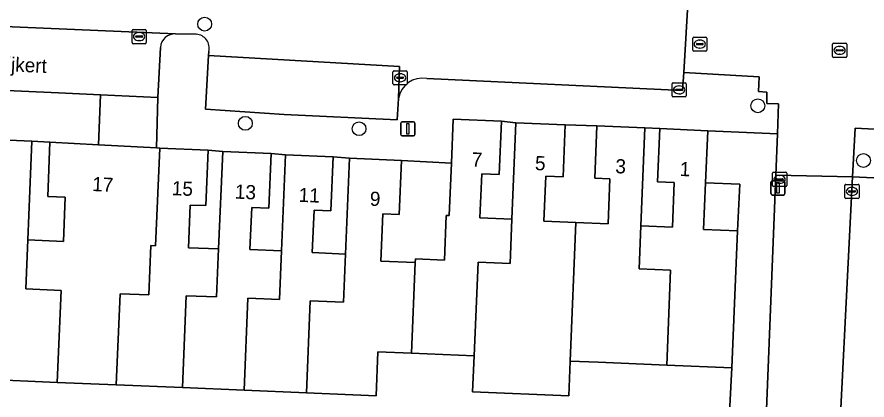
# Model space of a CAD drawing. Extents: x 162989 to 165008, y 383432 to 384338.
# Drawn here: x 164653.6 to 164713.6, y 383723.1 to 383750.1 of the extents above; entities that cross this region are included whole.
import ezdxf

# ---------------------------------------------------------------- set-up
doc = ezdxf.new("R2010")
doc.units = 0
for name, color, linetype in [('IMGEO_Boom', 7, 'Continuous'), ('IMGEO_Erf', 7, 'Continuous'), ('IMGEO_Kolk', 7, 'Continuous'), ('IMGEO_Lichtmast', 7, 'Continuous'), ('IMGEO_Muur', 7, 'Continuous'), ('IMGEO_Openbare_ruimte_label', 7, 'Continuous'), ('IMGEO_Pand', 7, 'Continuous'), ('IMGEO_Pand_nummerreeks', 7, 'Continuous'), ('IMGEO_Parkeervlak_open', 7, 'Continuous'), ('IMGEO_Rijbaan_lokaal_open', 7, 'Continuous'), ('IMGEO_Rioolput', 7, 'Continuous'), ('IMGEO_Voetpad_open', 7, 'Continuous')]:
    doc.layers.add(name, color=color, linetype=linetype)

msp = doc.modelspace()

# ---------------------------------------------------------------- linework, layer by layer
at = {"layer": 'IMGEO_Boom'}
for centre in [(164666.88, 383749.6), (164705.915, 383743.837), (164669.751, 383742.597), (164677.776, 383742.217), (164713.367, 383739.977)]:
    msp.add_circle(centre, 0.489, dxfattribs=at)
at = {"layer": 'IMGEO_Erf'}
for points in [[(164687.819, 383742.749), (164687.662, 383738.983), (164686.433, 383739.035), (164686.303, 383735.931), (164688.559, 383735.837), (164688.844, 383742.639)], [(164692.327, 383742.494), (164692.173, 383738.825), (164690.948, 383738.877), (164690.814, 383735.687), (164693.082, 383735.592), (164695.349, 383735.497), (164695.483, 383738.685), (164694.411, 383738.73), (164694.566, 383742.419)], [(164697.948, 383742.278), (164697.66, 383735.37), (164699.885, 383735.277), (164700.017, 383738.43), (164698.839, 383738.479), (164698.996, 383742.226)], [(164654.69, 383741.339), (164654.4, 383734.378), (164656.917, 383734.272), (164657.048, 383737.381), (164655.817, 383737.432), (164655.961, 383741.272)], [(164667.128, 383740.707), (164666.964, 383736.79), (164665.858, 383736.836), (164665.732, 383733.821), (164667.867, 383733.732), (164668.155, 383740.606)], [(164671.577, 383740.463), (164671.416, 383736.619), (164670.204, 383736.67), (164670.08, 383733.694), (164672.293, 383733.601), (164672.577, 383740.383)], [(164675.939, 383740.242), (164675.779, 383736.416), (164674.601, 383736.465), (164674.476, 383733.475), (164676.808, 383733.377), (164677.091, 383740.13)], [(164680.773, 383739.976), (164680.614, 383736.164), (164679.452, 383736.212), (164679.312, 383732.879), (164681.742, 383732.777), (164681.752, 383733.037), (164683.794, 383732.951), (164683.926, 383736.107), (164684.134, 383736.098), (164684.289, 383739.798)], [(164702.226, 383738.405), (164702.088, 383735.117), (164704.476, 383735.017), (164704.653, 383738.307)]]:
    msp.add_lwpolyline(points, close=True, dxfattribs=at)
msp.add_lwpolyline([(164703.57, 383715.427), (164704.072, 383725.351), (164699.484, 383725.543), (164694.66, 383725.745), (164692.673, 383725.828), (164692.57, 383723.376), (164685.791, 383723.66), (164685.898, 383726.202), (164681.471, 383726.387), (164679.107, 383726.486), (164678.977, 383723.383), (164674.062, 383723.589), (164669.663, 383723.773), (164665.305, 383723.955), (164660.646, 383724.15), (164656.483, 383724.324), (164651.251, 383724.543), (164651.523, 383731.023), (164649.408, 383731.111), (164648.421, 383714.997)], dxfattribs=at)
at = {"layer": 'IMGEO_Kolk'}
for p, q in [((164661.754, 383748.291), (164661.754, 383749.143)), ((164661.829, 383749.217), (164662.681, 383749.217)), ((164662.242, 383748.997), (164662.267, 383748.997)), ((164662.755, 383749.143), (164662.755, 383748.291)), ((164662.013, 383748.711), (164662.013, 383748.723)), ((164662.451, 383748.674), (164662.053, 383748.674)), ((164662.056, 383748.76), (164662.454, 383748.76)), ((164662.265, 383748.437), (164662.24, 383748.437)), ((164662.497, 383748.723), (164662.497, 383748.711)), ((164662.681, 383748.217), (164661.829, 383748.217)), ((164680.171, 383745.385), (164680.171, 383746.237)), ((164680.246, 383746.311), (164681.098, 383746.311)), ((164680.659, 383746.091), (164680.684, 383746.091)), ((164681.172, 383746.237), (164681.172, 383745.385)), ((164681.098, 383745.311), (164680.246, 383745.311)), ((164680.43, 383745.805), (164680.43, 383745.817)), ((164680.868, 383745.768), (164680.47, 383745.768)), ((164680.473, 383745.854), (164680.871, 383745.854)), ((164680.682, 383745.531), (164680.657, 383745.531)), ((164680.914, 383745.817), (164680.914, 383745.805)), ((164699.86, 383744.534), (164699.86, 383745.386)), ((164699.935, 383745.46), (164700.787, 383745.46)), ((164700.861, 383745.386), (164700.861, 383744.534)), ((164700.119, 383744.954), (164700.119, 383744.966)), ((164700.557, 383744.917), (164700.159, 383744.917)), ((164700.162, 383745.003), (164700.56, 383745.003)), ((164700.371, 383744.68), (164700.346, 383744.68)), ((164700.348, 383745.24), (164700.373, 383745.24)), ((164700.603, 383744.966), (164700.603, 383744.954)), ((164700.787, 383744.46), (164699.935, 383744.46)), ((164706.955, 383738.22), (164706.955, 383739.072)), ((164707.03, 383739.146), (164707.882, 383739.146)), ((164707.257, 383738.689), (164707.655, 383738.689)), ((164707.443, 383738.926), (164707.468, 383738.926)), ((164707.956, 383739.072), (164707.956, 383738.22)), ((164707.882, 383738.146), (164707.03, 383738.146)), ((164707.214, 383738.64), (164707.214, 383738.652)), ((164707.652, 383738.603), (164707.254, 383738.603)), ((164707.466, 383738.366), (164707.441, 383738.366)), ((164707.698, 383738.652), (164707.698, 383738.64)), ((164712.058, 383737.367), (164712.058, 383738.219)), ((164712.133, 383738.293), (164712.985, 383738.293)), ((164712.546, 383738.073), (164712.571, 383738.073)), ((164713.059, 383738.219), (164713.059, 383737.367)), ((164712.317, 383737.787), (164712.317, 383737.799)), ((164712.755, 383737.75), (164712.357, 383737.75)), ((164712.36, 383737.836), (164712.758, 383737.836)), ((164712.569, 383737.513), (164712.544, 383737.513)), ((164712.801, 383737.799), (164712.801, 383737.787)), ((164712.985, 383737.293), (164712.133, 383737.293))]:
    msp.add_line(p, q, dxfattribs=at)
for points in [[(164661.754, 383748.291), (164661.754, 383749.143)], [(164661.829, 383749.217), (164662.681, 383749.217)], [(164662.755, 383749.143), (164662.755, 383748.291)], [(164662.681, 383748.217), (164661.829, 383748.217)], [(164680.171, 383745.385), (164680.171, 383746.237)], [(164680.246, 383746.311), (164681.098, 383746.311)], [(164681.172, 383746.237), (164681.172, 383745.385)], [(164681.098, 383745.311), (164680.246, 383745.311)], [(164699.86, 383744.534), (164699.86, 383745.386)], [(164699.935, 383745.46), (164700.787, 383745.46)], [(164700.861, 383745.386), (164700.861, 383744.534)], [(164700.787, 383744.46), (164699.935, 383744.46)], [(164706.955, 383738.22), (164706.955, 383739.072)], [(164707.03, 383739.146), (164707.882, 383739.146)], [(164707.956, 383739.072), (164707.956, 383738.22)], [(164707.882, 383738.146), (164707.03, 383738.146)], [(164712.058, 383737.367), (164712.058, 383738.219)], [(164712.133, 383738.293), (164712.985, 383738.293)], [(164713.059, 383738.219), (164713.059, 383737.367)], [(164712.985, 383737.293), (164712.133, 383737.293)]]:
    msp.add_lwpolyline(points, dxfattribs=at)
for centre, radius, start, end in [((164661.831, 383749.141), 0.0765, 91.55205, 178.44795), ((164661.831, 383749.141), 0.0765, 91.55205, 178.44795), ((164662.679, 383749.141), 0.0765, 1.55205, 88.44795), ((164662.679, 383749.141), 0.0765, 1.55205, 88.44795), ((164661.831, 383748.293), 0.0765, 181.55205, 268.44795), ((164661.831, 383748.293), 0.0765, 181.55205, 268.44795), ((164662.053, 383748.72), 0.0403, 85.87752, 175.75265), ((164662.05, 383748.71), 0.0366, 178.93798, 274.71019), ((164662.454, 383748.717), 0.043, 264.86636, 352.45326), ((164662.458, 383748.722), 0.0386, 1.73085, 96.63898), ((164662.679, 383748.293), 0.0765, 271.55205, 358.44795), ((164662.679, 383748.293), 0.0765, 271.55205, 358.44795), ((164680.248, 383746.235), 0.0765, 91.55205, 178.44795), ((164680.248, 383746.235), 0.0765, 91.55205, 178.44795), ((164681.096, 383746.235), 0.0765, 1.55205, 88.44795), ((164681.096, 383746.235), 0.0765, 1.55205, 88.44795), ((164680.248, 383745.387), 0.0765, 181.55205, 268.44795), ((164680.248, 383745.387), 0.0765, 181.55205, 268.44795), ((164680.47, 383745.814), 0.0403, 85.87752, 175.75265), ((164680.467, 383745.804), 0.0366, 178.93798, 274.71019), ((164680.871, 383745.811), 0.043, 264.86636, 352.45326), ((164680.875, 383745.816), 0.0386, 1.73085, 96.63898), ((164681.096, 383745.387), 0.0765, 271.55205, 358.44795), ((164681.096, 383745.387), 0.0765, 271.55205, 358.44795), ((164699.937, 383745.384), 0.0765, 91.55205, 178.44795), ((164699.937, 383745.384), 0.0765, 91.55205, 178.44795), ((164700.785, 383745.384), 0.0765, 1.55205, 88.44795), ((164700.785, 383745.384), 0.0765, 1.55205, 88.44795), ((164700.159, 383744.963), 0.0403, 85.87752, 175.75265), ((164700.156, 383744.953), 0.0366, 178.93798, 274.71019), ((164700.56, 383744.96), 0.043, 264.86636, 352.45326), ((164700.564, 383744.965), 0.0386, 1.73085, 96.63898), ((164699.937, 383744.536), 0.0765, 181.55205, 268.44795), ((164699.937, 383744.536), 0.0765, 181.55205, 268.44795), ((164700.785, 383744.536), 0.0765, 271.55205, 358.44795), ((164700.785, 383744.536), 0.0765, 271.55205, 358.44795), ((164707.032, 383739.07), 0.0765, 91.55205, 178.44795), ((164707.032, 383739.07), 0.0765, 91.55205, 178.44795), ((164707.254, 383738.649), 0.0403, 85.87752, 175.75265), ((164707.659, 383738.651), 0.0386, 1.73085, 96.63898), ((164707.88, 383739.07), 0.0765, 1.55205, 88.44795), ((164707.88, 383739.07), 0.0765, 1.55205, 88.44795), ((164707.032, 383738.222), 0.0765, 181.55205, 268.44795), ((164707.032, 383738.222), 0.0765, 181.55205, 268.44795), ((164707.251, 383738.639), 0.0366, 178.93798, 274.71019), ((164707.655, 383738.646), 0.043, 264.86636, 352.45326), ((164707.88, 383738.222), 0.0765, 271.55205, 358.44795), ((164707.88, 383738.222), 0.0765, 271.55205, 358.44795), ((164712.135, 383738.217), 0.0765, 91.55205, 178.44795), ((164712.135, 383738.217), 0.0765, 91.55205, 178.44795), ((164712.983, 383738.217), 0.0765, 1.55205, 88.44795), ((164712.983, 383738.217), 0.0765, 1.55205, 88.44795), ((164712.357, 383737.796), 0.0403, 85.87752, 175.75265), ((164712.354, 383737.786), 0.0366, 178.93798, 274.71019), ((164712.758, 383737.793), 0.043, 264.86636, 352.45326), ((164712.762, 383737.798), 0.0386, 1.73085, 96.63898), ((164712.135, 383737.369), 0.0765, 181.55205, 268.44795), ((164712.135, 383737.369), 0.0765, 181.55205, 268.44795), ((164712.983, 383737.369), 0.0765, 271.55205, 358.44795), ((164712.983, 383737.369), 0.0765, 271.55205, 358.44795)]:
    msp.add_arc(centre, radius, start, end, dxfattribs=at)
for centre, major_axis, ratio, start_param, end_param in [((164662.241, 383748.717), (-0.387, 0.002), 0.722429, 4.712389, 7.853982), ((164662.266, 383748.717), (-0.39, 0.002), 0.717154, 1.570796, 4.712389), ((164680.658, 383745.811), (-0.387, 0.002), 0.722429, 4.712389, 7.853982), ((164680.683, 383745.811), (-0.39, 0.002), 0.717154, 1.570796, 4.712389), ((164700.347, 383744.96), (-0.387, 0.002), 0.722429, 4.712389, 7.853982), ((164700.372, 383744.96), (-0.39, 0.002), 0.717154, 1.570796, 4.712389), ((164707.442, 383738.646), (-0.387, 0.002), 0.722429, 4.712389, 7.853982), ((164707.467, 383738.646), (-0.39, 0.002), 0.717154, 1.570796, 4.712389), ((164712.545, 383737.793), (-0.387, 0.002), 0.722429, 4.712389, 7.853982), ((164712.57, 383737.793), (-0.39, 0.002), 0.717154, 1.570796, 4.712389)]:
    msp.add_ellipse(centre, major_axis=major_axis, ratio=ratio, start_param=start_param, end_param=end_param, dxfattribs=at)
at = {"layer": 'IMGEO_Lichtmast'}
for p, q in [((164680.719, 383741.814), (164680.719, 383742.614)), ((164680.719, 383742.614), (164680.719, 383741.814)), ((164680.819, 383742.714), (164681.609, 383742.714)), ((164681.609, 383742.714), (164680.819, 383742.714)), ((164681.709, 383742.614), (164681.709, 383741.814)), ((164681.709, 383741.814), (164681.709, 383742.614)), ((164681.609, 383741.714), (164680.819, 383741.714)), ((164680.819, 383741.714), (164681.609, 383741.714)), ((164706.841, 383737.639), (164706.841, 383738.439)), ((164706.841, 383738.439), (164706.841, 383737.639)), ((164706.941, 383738.539), (164707.731, 383738.539)), ((164707.731, 383738.539), (164706.941, 383738.539)), ((164707.831, 383738.439), (164707.831, 383737.639)), ((164707.831, 383737.639), (164707.831, 383738.439)), ((164707.731, 383737.539), (164706.941, 383737.539)), ((164706.941, 383737.539), (164707.731, 383737.539))]:
    msp.add_line(p, q, dxfattribs=at)
for points in [[(164681.139, 383742.589), (164681.289, 383742.589), (164681.289, 383741.839), (164681.139, 383741.839), (164681.139, 383742.589)], [(164707.261, 383738.414), (164707.411, 383738.414), (164707.411, 383737.664), (164707.261, 383737.664), (164707.261, 383738.414)]]:
    msp.add_lwpolyline(points, dxfattribs=at)
for centre, start, end in [((164680.819, 383742.614), 90, 180), ((164680.819, 383742.614), 90, 180), ((164681.609, 383742.614), 0, 90), ((164681.609, 383742.614), 360, 90), ((164680.819, 383741.814), 180, 270), ((164680.819, 383741.814), 180, 270), ((164681.609, 383741.814), 270, 0), ((164681.609, 383741.814), 270, 0), ((164706.941, 383738.439), 90, 180), ((164706.941, 383738.439), 90, 180), ((164707.731, 383738.439), 0, 90), ((164707.731, 383738.439), 360, 90), ((164706.941, 383737.639), 180, 270), ((164706.941, 383737.639), 180, 270), ((164707.731, 383737.639), 270, 0), ((164707.731, 383737.639), 270, 0)]:
    msp.add_arc(centre, 0.1, start, end, dxfattribs=at)
at = {"layer": 'IMGEO_Muur'}
msp.add_lwpolyline([(164700.408, 383715.566), (164703.57, 383715.427), (164704.072, 383725.351)], dxfattribs=at)
at = {"layer": 'IMGEO_Pand'}
for points in [[(164685.898, 383726.202), (164686.175, 383732.814), (164688.43, 383732.72), (164688.559, 383735.837), (164686.303, 383735.931), (164686.433, 383739.035), (164687.662, 383738.983), (164687.819, 383742.749), (164684.418, 383742.892), (164684.289, 383739.798), (164684.134, 383736.098), (164683.926, 383736.107), (164683.794, 383732.951), (164681.752, 383733.037), (164681.742, 383732.777), (164681.471, 383726.387)], [(164692.673, 383725.828), (164693.082, 383735.592), (164690.814, 383735.687), (164690.948, 383738.877), (164692.173, 383738.825), (164692.327, 383742.494), (164688.844, 383742.639), (164688.559, 383735.837), (164688.43, 383732.72), (164686.175, 383732.814), (164685.898, 383726.202), (164685.791, 383723.66), (164692.57, 383723.376)], [(164699.484, 383725.543), (164699.76, 383732.245), (164697.533, 383732.338), (164697.66, 383735.37), (164697.948, 383742.278), (164694.566, 383742.419), (164694.411, 383738.73), (164695.483, 383738.685), (164695.349, 383735.497), (164693.082, 383735.592), (164692.673, 383725.828), (164694.66, 383725.745)], [(164697.66, 383735.37), (164697.533, 383732.338), (164699.76, 383732.245), (164699.484, 383725.543), (164704.072, 383725.351), (164704.476, 383735.017), (164702.088, 383735.117), (164702.226, 383738.405), (164702.379, 383742.069), (164698.996, 383742.226), (164698.839, 383738.479), (164700.017, 383738.43), (164699.885, 383735.277)], [(164656.483, 383724.324), (164656.764, 383730.806), (164654.255, 383730.911), (164654.4, 383734.378), (164654.69, 383741.339), (164651.404, 383741.476), (164651.243, 383737.625), (164652.254, 383737.583), (164652.127, 383734.549), (164649.557, 383734.656), (164649.408, 383731.111), (164651.523, 383731.023), (164651.251, 383724.543)], [(164656.483, 383724.324), (164660.646, 383724.15), (164660.915, 383730.575), (164662.943, 383730.491), (164663.089, 383733.978), (164663.422, 383733.964), (164663.71, 383740.85), (164663.489, 383740.862), (164659.388, 383741.087), (164655.961, 383741.272), (164655.817, 383737.432), (164657.048, 383737.381), (164656.917, 383734.272), (164654.4, 383734.378), (164654.255, 383730.911), (164656.764, 383730.806)], [(164665.305, 383723.955), (164665.584, 383730.437), (164667.722, 383730.347), (164667.867, 383733.732), (164665.732, 383733.821), (164665.858, 383736.836), (164666.964, 383736.79), (164667.128, 383740.707), (164663.71, 383740.85), (164663.422, 383733.964), (164663.089, 383733.978), (164662.943, 383730.491), (164660.915, 383730.575), (164660.646, 383724.15)], [(164669.663, 383723.773), (164669.935, 383730.255), (164672.153, 383730.162), (164672.293, 383733.601), (164670.08, 383733.694), (164670.204, 383736.67), (164671.416, 383736.619), (164671.577, 383740.463), (164668.155, 383740.606), (164667.867, 383733.732), (164667.722, 383730.347), (164665.584, 383730.437), (164665.305, 383723.955)], [(164669.663, 383723.773), (164674.062, 383723.589), (164674.333, 383730.071), (164676.669, 383729.973), (164676.808, 383733.377), (164674.476, 383733.475), (164674.601, 383736.465), (164675.779, 383736.416), (164675.939, 383740.242), (164672.577, 383740.383), (164672.293, 383733.601), (164672.153, 383730.162), (164669.935, 383730.255)], [(164681.471, 383726.387), (164681.742, 383732.777), (164679.312, 383732.879), (164679.452, 383736.212), (164680.614, 383736.164), (164680.773, 383739.976), (164677.091, 383740.13), (164676.808, 383733.377), (164676.669, 383729.973), (164674.333, 383730.071), (164674.062, 383723.589), (164678.977, 383723.383), (164679.107, 383726.486)]]:
    msp.add_lwpolyline(points, close=True, dxfattribs=at)
at = {"layer": 'IMGEO_Parkeervlak_open'}
msp.add_lwpolyline([(164664.833, 383748.911), (164649.992, 383749.557), (164649.881, 383747.531), (164649.746, 383745.063), (164656.571, 383744.742), (164659.526, 383744.61), (164663.587, 383744.429), (164663.758, 383747.946)], dxfattribs=at)
for points in [[(164680.64, 383746.603), (164667.158, 383747.393), (164666.935, 383743.599), (164672.5, 383743.217), (164680.465, 383742.849), (164680.557, 383744.345)], [(164717.1, 383738.606), (164712.605, 383738.813), (164711.394, 383715.035), (164715.884, 383714.746), (164715.892, 383714.898)]]:
    msp.add_lwpolyline(points, close=True, dxfattribs=at)
msp.add_arc((164664.797, 383747.87), 1.042, 88.02128, 175.80574, dxfattribs=at)
at = {"layer": 'IMGEO_Rijbaan_lokaal_open'}
for points in [[(164672.185, 383753.283), (164672.19, 383753.385), (164666.009, 383753.645), (164656.874, 383754.063), (164655.393, 383754.131), (164634.533, 383755.086), (164632.26, 383755.19), (164631.844, 383755.211), (164624.988, 383755.55), (164625.198, 383759.796), (164619.097, 383760.027), (164618.875, 383755.709), (164618.63, 383749.5), (164619.049, 383749.484), (164634.672, 383748.886), (164634.633, 383748.275), (164649.881, 383747.531), (164649.992, 383749.557), (164664.833, 383748.911), (164666.291, 383748.889)], [(164682.547, 383745.769), (164700.612, 383744.922), (164700.686, 383746.176), (164701.019, 383751.834)], [(164667.174, 383747.676), (164667.158, 383747.393), (164680.64, 383746.603), (164680.557, 383744.345)], [(164710.644, 383715.083), (164711.394, 383715.035), (164712.605, 383738.813), (164707.196, 383738.931), (164706.04, 383709.99), (164706.024, 383709.658), (164704.715, 383683.35), (164705.176, 383683.355)]]:
    msp.add_lwpolyline(points, dxfattribs=at)
msp.add_lwpolyline([(164715.57, 383752.147), (164715.27, 383752.167), (164715.288, 383752.547), (164715.463, 383756.143), (164715.497, 383756.891), (164708.643, 383757.208), (164708.461, 383754.358), (164708.274, 383751.423), (164701.019, 383751.834), (164700.686, 383746.176), (164706.018, 383745.876), (164705.969, 383744.836), (164706.562, 383744.799), (164706.543, 383744.002), (164707.374, 383743.966), (164707.3, 383741.864), (164707.196, 383738.931), (164712.605, 383738.813), (164712.78, 383742.247), (164715.078, 383742.13)], close=True, dxfattribs=at)
for centre, radius, start, end in [((164666.217, 383747.908), 0.984, 346.38951, 85.71577), ((164682.27, 383744.054), 1.737, 80.81547, 170.35787)]:
    msp.add_arc(centre, radius, start, end, dxfattribs=at)
at = {"layer": 'IMGEO_Rioolput'}
for p, q in [((164701.321, 383747.76), (164701.321, 383748.612)), ((164701.396, 383748.686), (164702.248, 383748.686)), ((164701.809, 383748.466), (164701.834, 383748.466)), ((164702.322, 383748.612), (164702.322, 383747.76)), ((164702.248, 383747.686), (164701.396, 383747.686)), ((164701.58, 383748.18), (164701.58, 383748.192)), ((164702.018, 383748.143), (164701.62, 383748.143)), ((164701.623, 383748.229), (164702.021, 383748.229)), ((164701.832, 383747.906), (164701.807, 383747.906)), ((164702.064, 383748.192), (164702.064, 383748.18)), ((164711.189, 383747.321), (164711.189, 383748.173)), ((164711.264, 383748.247), (164712.116, 383748.247)), ((164711.448, 383747.741), (164711.448, 383747.753)), ((164711.886, 383747.704), (164711.488, 383747.704)), ((164711.491, 383747.79), (164711.889, 383747.79)), ((164711.677, 383748.027), (164711.702, 383748.027)), ((164711.932, 383747.753), (164711.932, 383747.741)), ((164712.19, 383748.173), (164712.19, 383747.321)), ((164712.116, 383747.247), (164711.264, 383747.247)), ((164711.7, 383747.467), (164711.675, 383747.467))]:
    msp.add_line(p, q, dxfattribs=at)
for points in [[(164701.321, 383747.76), (164701.321, 383748.612)], [(164701.396, 383748.686), (164702.248, 383748.686)], [(164702.322, 383748.612), (164702.322, 383747.76)], [(164702.248, 383747.686), (164701.396, 383747.686)], [(164711.189, 383747.321), (164711.189, 383748.173)], [(164711.264, 383748.247), (164712.116, 383748.247)], [(164712.19, 383748.173), (164712.19, 383747.321)], [(164712.116, 383747.247), (164711.264, 383747.247)]]:
    msp.add_lwpolyline(points, dxfattribs=at)
for centre, radius, start, end in [((164701.398, 383748.61), 0.0765, 91.55205, 178.44795), ((164701.398, 383748.61), 0.0765, 91.55205, 178.44795), ((164702.246, 383748.61), 0.0765, 1.55205, 88.44795), ((164702.246, 383748.61), 0.0765, 1.55205, 88.44795), ((164701.398, 383747.762), 0.0765, 181.55205, 268.44795), ((164701.398, 383747.762), 0.0765, 181.55205, 268.44795), ((164701.62, 383748.189), 0.0403, 85.87752, 175.75265), ((164701.617, 383748.179), 0.0366, 178.93798, 274.71019), ((164702.021, 383748.186), 0.043, 264.86636, 352.45326), ((164702.025, 383748.191), 0.0386, 1.73085, 96.63898), ((164702.246, 383747.762), 0.0765, 271.55205, 358.44795), ((164702.246, 383747.762), 0.0765, 271.55205, 358.44795), ((164711.266, 383748.171), 0.0765, 91.55205, 178.44795), ((164711.266, 383748.171), 0.0765, 91.55205, 178.44795), ((164711.488, 383747.75), 0.0403, 85.87752, 175.75265), ((164711.485, 383747.74), 0.0366, 178.93798, 274.71019), ((164711.889, 383747.747), 0.043, 264.86636, 352.45326), ((164711.893, 383747.752), 0.0386, 1.73085, 96.63898), ((164712.114, 383748.171), 0.0765, 1.55205, 88.44795), ((164712.114, 383748.171), 0.0765, 1.55205, 88.44795), ((164711.266, 383747.323), 0.0765, 181.55205, 268.44795), ((164711.266, 383747.323), 0.0765, 181.55205, 268.44795), ((164712.114, 383747.323), 0.0765, 271.55205, 358.44795), ((164712.114, 383747.323), 0.0765, 271.55205, 358.44795)]:
    msp.add_arc(centre, radius, start, end, dxfattribs=at)
for centre, major_axis, ratio, start_param, end_param in [((164701.808, 383748.186), (-0.387, 0.002), 0.722429, 4.712389, 7.853982), ((164701.833, 383748.186), (-0.39, 0.002), 0.717154, 1.570796, 4.712389), ((164711.676, 383747.747), (-0.387, 0.002), 0.722429, 4.712389, 7.853982), ((164711.701, 383747.747), (-0.39, 0.002), 0.717154, 1.570796, 4.712389)]:
    msp.add_ellipse(centre, major_axis=major_axis, ratio=ratio, start_param=start_param, end_param=end_param, dxfattribs=at)
at = {"layer": 'IMGEO_Voetpad_open'}
for points in [[(164666.291, 383748.889), (164664.833, 383748.911)], [(164663.758, 383747.946), (164663.587, 383744.429), (164663.489, 383740.862), (164663.71, 383740.85), (164667.128, 383740.707), (164668.155, 383740.606), (164671.577, 383740.463), (164672.577, 383740.383), (164675.939, 383740.242), (164677.091, 383740.13), (164680.773, 383739.976), (164684.289, 383739.798), (164684.418, 383742.892), (164687.819, 383742.749), (164688.844, 383742.639), (164692.327, 383742.494), (164694.566, 383742.419), (164697.948, 383742.278), (164698.996, 383742.226), (164702.379, 383742.069), (164707.3, 383741.864), (164707.374, 383743.966)], [(164680.557, 383744.345), (164680.465, 383742.849), (164672.5, 383743.217), (164666.935, 383743.599), (164667.158, 383747.393), (164667.174, 383747.676)], [(164707.374, 383743.966), (164706.543, 383744.002), (164706.562, 383744.799), (164705.969, 383744.836), (164706.018, 383745.876), (164700.686, 383746.176), (164700.612, 383744.922), (164682.547, 383745.769)], [(164651.404, 383741.476), (164654.69, 383741.339), (164655.961, 383741.272), (164659.388, 383741.087), (164659.526, 383744.61), (164656.571, 383744.742), (164649.746, 383745.063)], [(164707.196, 383738.931), (164707.3, 383741.864), (164702.379, 383742.069), (164702.226, 383738.405), (164704.653, 383738.307), (164704.476, 383735.017), (164704.072, 383725.351), (164703.57, 383715.427), (164700.408, 383715.566), (164700.339, 383712.552), (164699.992, 383705.696), (164699.478, 383695.763), (164698.912, 383684.756), (164698.793, 383682.264), (164702.417, 383682.083), (164705.612, 383681.924), (164705.645, 383682.688), (164705.65, 383682.814)], [(164715.078, 383742.13), (164712.78, 383742.247), (164712.605, 383738.813), (164717.1, 383738.606)], [(164705.176, 383683.355), (164704.715, 383683.35), (164700.495, 383683.554), (164701.804, 383709.862), (164701.519, 383709.862), (164701.549, 383710.213), (164706.04, 383709.99), (164707.196, 383738.931)]]:
    msp.add_lwpolyline(points, dxfattribs=at)
msp.add_lwpolyline([(164663.489, 383740.862), (164663.587, 383744.429), (164659.526, 383744.61), (164659.388, 383741.087)], close=True, dxfattribs=at)
for centre, radius, start, end in [((164664.797, 383747.87), 1.042, 88.02128, 175.80574), ((164666.217, 383747.908), 0.984, 346.38951, 85.71577), ((164682.27, 383744.054), 1.737, 80.81547, 170.35787)]:
    msp.add_arc(centre, radius, start, end, dxfattribs=at)

# ---------------------------------------------------------------- texts
at = {"layer": 'IMGEO_Openbare_ruimte_label'}
msp.add_text('Spijkert', height=1, rotation=357.42085, dxfattribs=at).set_placement((164651.27, 383746.344))
at = {"layer": 'IMGEO_Pand_nummerreeks'}
for s, rotation, p in [('7', 357.59233, (164685.706, 383739.555)), ('5', 357.61611, (164690.175, 383739.301)), ('3', 357.61265, (164695.846, 383739.083)), ('1', 357.61406, (164700.39, 383738.885)), ('17', 356.88283, (164658.926, 383737.826)), ('15', 357.60429, (164664.548, 383737.532)), ('13', 357.60709, (164668.995, 383737.288)), ('11', 357.59846, (164673.5, 383737.061)), ('9', 357.60499, (164678.52, 383736.788))]:
    msp.add_text(s, height=1, rotation=rotation, dxfattribs=at).set_placement(p)

doc.saveas('drawing.dxf')
